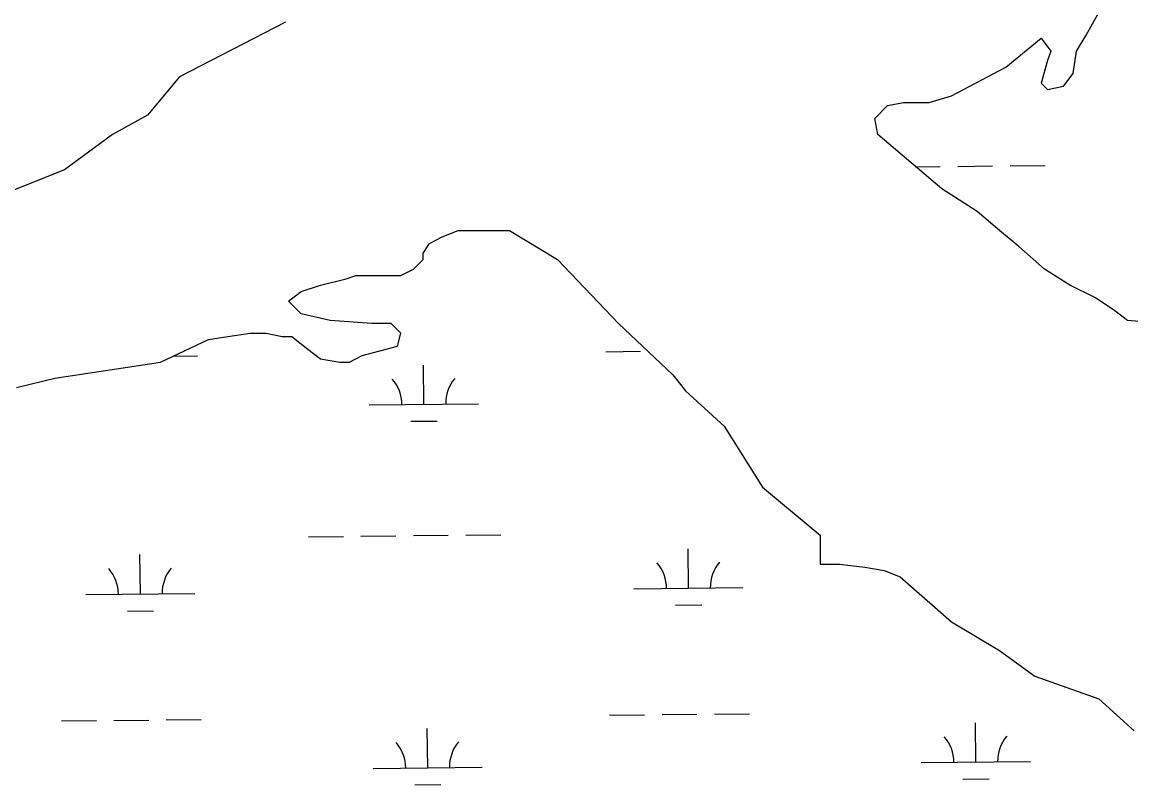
# Model space of a CAD drawing. Extents: x 3734862 to 3772949, y 391520 to 417239.
# Drawn here: x 3760146 to 3761161, y 413867 to 414565 of the extents above; entities that cross this region are included whole.
import ezdxf

# ---------------------------------------------------------------- set-up
doc = ezdxf.new("R2010")
doc.units = 0
doc.layers.add('V-TOPO-SHOR', color=7, linetype='Continuous')
doc.layers.add('V-WETL-SWMP', color=7, linetype='Continuous')

msp = doc.modelspace()

# ---------------------------------------------------------------- linework, layer by layer
at = {"layer": 'V-TOPO-SHOR'}
for p, q in [((3761120.1, 414553.6), (3761131.8, 414574.2)), ((3760387, 414565.4), (3760290.2, 414515.5)), ((3761111.3, 414539), (3761120.1, 414553.6)), ((3761046.8, 414524.3), (3761079, 414550.7)), ((3761079, 414550.7), (3761087.8, 414539)), ((3761087.8, 414539), (3761084.9, 414530.2)), ((3761108.4, 414518.4), (3761111.3, 414539)), ((3760996.9, 414497.9), (3761046.8, 414524.3)), ((3761084.9, 414530.2), (3761079, 414509.6)), ((3760290.2, 414515.5), (3760260.9, 414480.3)), ((3761099.6, 414506.7), (3761108.4, 414518.4)), ((3761079, 414509.6), (3761084.9, 414503.8)), ((3761084.9, 414503.8), (3761099.6, 414506.7)), ((3760938.3, 414489.1), (3760952.9, 414492)), ((3760952.9, 414492), (3760976.4, 414492)), ((3760976.4, 414492), (3760996.9, 414497.9)), ((3760260.9, 414480.3), (3760228.6, 414462.7)), ((3760926.6, 414477.3), (3760938.3, 414489.1)), ((3760929.5, 414462.7), (3760926.6, 414477.3)), ((3760228.6, 414462.7), (3760184.7, 414430.4)), ((3760988.1, 414412.8), (3760929.5, 414462.7)), ((3760184.7, 414430.4), (3760126, 414406.9)), ((3761020.4, 414392.2), (3760988.1, 414412.8)), ((3761040.9, 414374.6), (3761020.4, 414392.2)), ((3760518.9, 414362.9), (3760530.7, 414368.8)), ((3760530.7, 414368.8), (3760545.3, 414374.6)), ((3760545.3, 414374.6), (3760592.3, 414374.6)), ((3760592.3, 414374.6), (3760636.2, 414348.2)), ((3761058.5, 414360), (3761040.9, 414374.6)), ((3760513.1, 414354.1), (3760518.9, 414362.9)), ((3761082, 414339.4), (3761058.5, 414360)), ((3760504.3, 414339.4), (3760513.1, 414348.2)), ((3760513.1, 414348.2), (3760513.1, 414354.1)), ((3760636.2, 414348.2), (3760692, 414289.6)), ((3760492.6, 414333.6), (3760504.3, 414339.4)), ((3761105.4, 414324.8), (3761082, 414339.4)), ((3760419.2, 414324.8), (3760442.7, 414330.6)), ((3760442.7, 414330.6), (3760451.5, 414333.6)), ((3760451.5, 414333.6), (3760492.6, 414333.6)), ((3760389.9, 414310.1), (3760401.6, 414318.9)), ((3760401.6, 414318.9), (3760419.2, 414324.8)), ((3761128.9, 414313), (3761105.4, 414324.8)), ((3760401.6, 414298.4), (3760389.9, 414310.1)), ((3761146.5, 414301.3), (3761128.9, 414313)), ((3760428, 414292.5), (3760401.6, 414298.4)), ((3761158.2, 414292.5), (3761146.5, 414301.3)), ((3760466.2, 414289.6), (3760428, 414292.5)), ((3760483.8, 414289.6), (3760466.2, 414289.6)), ((3760492.6, 414280.7), (3760483.8, 414289.6)), ((3760692, 414289.6), (3760741.8, 414242.6)), ((3761190.5, 414289.5), (3761158.2, 414292.5)), ((3760316.6, 414274.9), (3760334.2, 414277.8)), ((3760334.2, 414277.8), (3760354.7, 414280.7)), ((3760354.7, 414280.7), (3760369.4, 414280.7)), ((3760369.4, 414280.7), (3760384.1, 414277.8)), ((3760384.1, 414277.8), (3760392.8, 414277.8)), ((3760392.8, 414277.8), (3760407.5, 414266.1)), ((3760489.6, 414269), (3760492.6, 414280.7)), ((3760272.6, 414254.3), (3760316.6, 414274.9)), ((3760457.4, 414260.2), (3760489.6, 414269)), ((3760407.5, 414266.1), (3760419.2, 414257.3)), ((3760419.2, 414257.3), (3760436.8, 414254.3)), ((3760445.6, 414254.3), (3760457.4, 414260.2)), ((3760175.9, 414239.7), (3760272.6, 414254.3)), ((3760436.8, 414254.3), (3760445.6, 414254.3)), ((3760140.7, 414230.9), (3760175.9, 414239.7)), ((3760741.8, 414242.6), (3760753.5, 414227.9)), ((3760753.5, 414227.9), (3760788.7, 414195.7)), ((3760788.7, 414195.7), (3760823.9, 414139.9)), ((3760823.9, 414139.9), (3760876.7, 414095.9)), ((3760876.7, 414095.9), (3760876.7, 414069.5)), ((3760876.7, 414069.5), (3760894.3, 414069.5)), ((3760894.3, 414069.5), (3760917.7, 414066.5)), ((3760917.7, 414066.5), (3760935.3, 414063.6)), ((3760935.3, 414063.6), (3760950, 414057.7)), ((3760950, 414057.7), (3760996.9, 414016.7)), ((3760996.9, 414016.7), (3761040.9, 413990.3)), ((3761040.9, 413990.3), (3761073.2, 413966.8)), ((3761073.2, 413966.8), (3761131.8, 413946.2)), ((3761131.8, 413946.2), (3761164.1, 413916.9))]:
    msp.add_line(p, q, dxfattribs=at)
at = {"layer": 'V-WETL-SWMP'}
for p, q in [((3761120.1, 414553.6), (3761131.8, 414574.2)), ((3760387, 414565.4), (3760290.2, 414515.5)), ((3761111.3, 414539), (3761120.1, 414553.6)), ((3761046.8, 414524.3), (3761079, 414550.7)), ((3761079, 414550.7), (3761087.8, 414539)), ((3761087.8, 414539), (3761084.9, 414530.2)), ((3761108.4, 414518.4), (3761111.3, 414539)), ((3760996.9, 414497.9), (3761046.8, 414524.3)), ((3761084.9, 414530.2), (3761079, 414509.6)), ((3760290.2, 414515.5), (3760260.9, 414480.3)), ((3761099.6, 414506.7), (3761108.4, 414518.4)), ((3761079, 414509.6), (3761084.9, 414503.8)), ((3761084.9, 414503.8), (3761099.6, 414506.7)), ((3760938.3, 414489.1), (3760952.9, 414492)), ((3760952.9, 414492), (3760976.4, 414492)), ((3760976.4, 414492), (3760996.9, 414497.9)), ((3760260.9, 414480.3), (3760228.6, 414462.7)), ((3760926.6, 414477.3), (3760938.3, 414489.1)), ((3760929.5, 414462.7), (3760926.6, 414477.3)), ((3760228.6, 414462.7), (3760184.7, 414430.4)), ((3760988.1, 414412.8), (3760929.5, 414462.7)), ((3760184.7, 414430.4), (3760126, 414406.9)), ((3760964.3, 414433), (3760986.6, 414433.3)), ((3761002.6, 414433.4), (3761034.6, 414433.8)), ((3761050.6, 414433.9), (3761082.6, 414434.3)), ((3761020.4, 414392.2), (3760988.1, 414412.8)), ((3761040.9, 414374.6), (3761020.4, 414392.2)), ((3761058.5, 414360), (3761040.9, 414374.6)), ((3761082, 414339.4), (3761058.5, 414360)), ((3761105.4, 414324.8), (3761082, 414339.4)), ((3761128.9, 414313), (3761105.4, 414324.8)), ((3761146.5, 414301.3), (3761128.9, 414313)), ((3761158.2, 414292.5), (3761146.5, 414301.3)), ((3761190.5, 414289.5), (3761158.2, 414292.5)), ((3760284, 414259.7), (3760306.5, 414259.9)), ((3760680.3, 414263.8), (3760712.3, 414264.2)), ((3760513.8, 414215.6), (3760513.4, 414251.6)), ((3760463.8, 414215.1), (3760563.8, 414216.2)), ((3760501.9, 414200.1), (3760525.9, 414200.3)), ((3760408.2, 414094.5), (3760440.2, 414094.8)), ((3760456.2, 414095), (3760488.2, 414095.3)), ((3760504.2, 414095.5), (3760536.2, 414095.8)), ((3760552.2, 414096), (3760584.2, 414096.3)), ((3760254.2, 414042.1), (3760253.8, 414078.1)), ((3760756, 414047.4), (3760755.7, 414083.4)), ((3760706, 414046.9), (3760806, 414047.9)), ((3760204.2, 414041.6), (3760304.2, 414042.6)), ((3760242.3, 414026.5), (3760266.3, 414026.8)), ((3760744.2, 414031.8), (3760768.2, 414032.1)), ((3760731.9, 413931.7), (3760763.9, 413932)), ((3760779.9, 413932.2), (3760811.9, 413932.5)), ((3760182, 413925.9), (3760214, 413926.2)), ((3760230, 413926.4), (3760262, 413926.7)), ((3760278, 413926.9), (3760310, 413927.2)), ((3760683.9, 413931.2), (3760715.9, 413931.5)), ((3761019.2, 413888.3), (3761018.8, 413924.3)), ((3760517.3, 413883), (3760516.9, 413919)), ((3760467.3, 413882.5), (3760567.3, 413883.5)), ((3760969.2, 413887.8), (3761069.2, 413888.8)), ((3761007.3, 413872.7), (3761031.3, 413873)), ((3760505.5, 413867.4), (3760529.5, 413867.7))]:
    msp.add_line(p, q, dxfattribs=at)
msp.add_lwpolyline([(3760140.7, 414230.9), (3760175.9, 414239.7), (3760272.6, 414254.3), (3760316.6, 414274.9), (3760334.2, 414277.8), (3760354.7, 414280.7), (3760369.4, 414280.7), (3760384.1, 414277.8), (3760392.8, 414277.8), (3760407.5, 414266.1), (3760419.2, 414257.3), (3760436.8, 414254.3), (3760445.6, 414254.3), (3760457.4, 414260.2), (3760489.6, 414269), (3760492.6, 414280.7), (3760483.8, 414289.6), (3760466.2, 414289.6), (3760428, 414292.5), (3760401.6, 414298.4), (3760389.9, 414310.1), (3760401.6, 414318.9), (3760419.2, 414324.8), (3760442.7, 414330.6), (3760451.5, 414333.6), (3760492.6, 414333.6), (3760504.3, 414339.4), (3760513.1, 414348.2), (3760513.1, 414354.1), (3760518.9, 414362.9), (3760530.7, 414368.8), (3760545.3, 414374.6), (3760592.3, 414374.6), (3760636.2, 414348.2), (3760692, 414289.6), (3760741.8, 414242.6), (3760753.5, 414227.9), (3760788.7, 414195.7), (3760823.9, 414139.9), (3760876.7, 414095.9), (3760876.7, 414069.5), (3760894.3, 414069.5), (3760917.7, 414066.5), (3760935.3, 414063.6), (3760950, 414057.7), (3760996.9, 414016.7), (3761040.9, 413990.3), (3761073.2, 413966.8), (3761131.8, 413946.2), (3761164.1, 413916.9)], dxfattribs=at)
for centre, start, end in [((3760458.5, 414215.5), 359.8334, 41.377), ((3760569, 414216.7), 139.8334, 181.377), ((3760198.9, 414042), 359.8334, 41.377), ((3760309.4, 414043.1), 139.8334, 181.377), ((3760700.8, 414047.3), 359.8334, 41.377), ((3760811.3, 414048.4), 139.8334, 181.377), ((3760963.9, 413888.2), 359.8334, 41.377), ((3761074.4, 413889.4), 139.8334, 181.377), ((3760462, 413882.9), 359.8334, 41.377), ((3760572.5, 413884.1), 139.8334, 181.377)]:
    msp.add_arc(centre, 35.2, start, end, dxfattribs=at)

doc.saveas('drawing.dxf')
